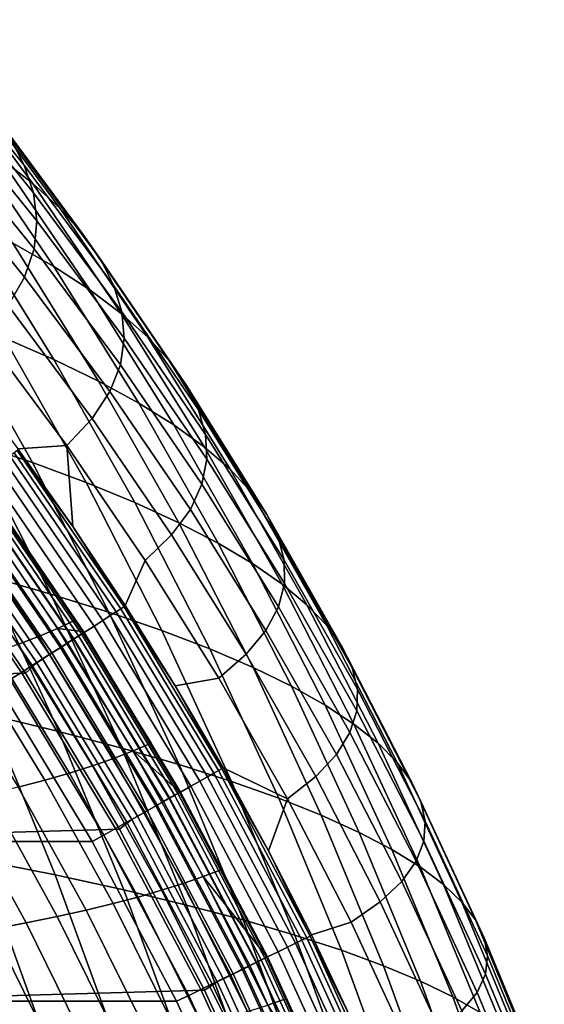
# Model space of a CAD drawing. Header units: metres. Extents: x -166 to 33, y -71 to 34.
# Tile 290 of 332: x 28.9 to 31.51, y 6.94 to 11.84. Entities that reach past the tile are written whole.
import ezdxf

# ---------------------------------------------------------------- set-up
doc = ezdxf.new("R2010")
doc.units = ezdxf.units.M
doc.layers.add('solid_12208131', color=7, linetype='CONTINUOUS')

msp = doc.modelspace()

# ---------------------------------------------------------------- linework, layer by layer
at = {"layer": 'solid_12208131'}
for points in [[(28.450449, 11.692784, 106.590553), (28.920843, 11.112047, 106.564041), (28.850164, 11.248417, 102.415314), (28.374163, 11.836281, 102.444908)], [(28.494932, 11.650667, 89.984505), (28.962009, 11.021931, 89.947868), (28.801041, 11.146811, 85.800926), (28.328878, 11.782671, 85.840538)], [(28.501163, 11.548055, 110.741882), (28.965893, 10.974505, 110.718597), (28.920843, 11.112047, 106.564041), (28.450449, 11.692784, 106.590553)], [(28.637236, 11.517667, 94.128448), (29.099171, 10.896108, 94.094734), (28.962009, 11.021931, 89.947868), (28.494932, 11.650667, 89.984505)], [(28.523827, 11.402136, 114.899086), (28.982832, 10.835834, 114.879189), (28.965893, 10.974505, 110.718597), (28.501163, 11.548055, 110.741882)], [(28.755613, 11.383605, 98.271263), (29.212343, 10.769281, 98.240372), (29.099171, 10.896108, 94.094734), (28.637236, 11.517667, 94.128448)], [(28.616421, 11.270809, 81.654984), (29.066917, 10.608725, 81.614769), (28.863342, 10.724668, 77.466202), (28.408146, 11.393988, 77.509285)], [(28.515949, 11.255069, 119.062347), (28.969166, 10.696072, 119.04599), (28.982832, 10.835834, 114.879189), (28.523827, 11.402136, 114.899086)], [(28.850164, 11.248417, 102.415314), (29.30163, 10.641388, 102.387253), (29.212343, 10.769281, 98.240372), (28.755613, 11.383605, 98.271263)], [(28.801041, 11.146811, 85.800926), (29.246786, 10.49201, 85.763542), (29.066917, 10.608725, 81.614769), (28.616421, 11.270809, 81.654984)], [(28.475044, 11.106896, 123.231842), (28.922405, 10.555258, 123.219208), (28.969166, 10.696072, 119.04599), (28.515949, 11.255069, 119.062347)], [(28.920843, 11.112047, 106.564041), (29.366989, 10.512377, 106.538895), (29.30163, 10.641388, 102.387253), (28.850164, 11.248417, 102.415314)], [(28.962009, 11.021931, 89.947868), (29.402956, 10.374466, 89.913284), (29.246786, 10.49201, 85.763542), (28.801041, 11.146811, 85.800926)], [(28.398623, 10.957661, 127.407753), (28.840061, 10.413434, 127.399017), (28.922405, 10.555258, 123.219208), (28.475044, 11.106896, 123.231842)], [(28.965893, 10.974505, 110.718597), (29.406668, 10.382258, 110.696518), (29.366989, 10.512377, 106.538895), (28.920843, 11.112047, 106.564041)], [(29.099171, 10.896108, 94.094734), (29.535261, 10.256035, 94.062904), (29.402956, 10.374466, 89.913284), (28.962009, 11.021931, 89.947868)], [(28.636024, 10.839897, 73.316734), (29.067837, 10.144991, 73.273499), (28.821054, 10.25222, 69.119171), (28.384926, 10.954472, 69.165283)], [(28.982832, 10.835834, 114.879189), (29.418177, 10.25107, 114.860306), (29.406668, 10.382258, 110.696518), (28.965893, 10.974505, 110.718597)], [(29.212343, 10.769281, 98.240372), (29.64352, 10.136658, 98.211212), (29.535261, 10.256035, 94.062904), (29.099171, 10.896108, 94.094734)], [(28.863342, 10.724668, 77.466202), (29.290791, 10.037148, 77.425735), (29.067837, 10.144991, 73.273499), (28.636024, 10.839897, 73.316734)], [(28.969166, 10.696072, 119.04599), (29.399021, 10.11885, 119.030479), (29.418177, 10.25107, 114.860306), (28.982832, 10.835834, 114.879189)], [(29.30163, 10.641388, 102.387253), (29.727837, 10.016277, 102.360756), (29.64352, 10.136658, 98.211212), (29.212343, 10.769281, 98.240372)], [(29.066917, 10.608725, 81.614769), (29.489952, 9.928638, 81.577003), (29.290791, 10.037148, 77.425735), (28.863342, 10.724668, 77.466202)], [(28.922405, 10.555258, 123.219208), (29.346708, 9.985635, 123.207222), (29.399021, 10.11885, 119.030479), (28.969166, 10.696072, 119.04599)], [(29.366989, 10.512377, 106.538895), (29.788174, 9.894845, 106.51516), (29.727837, 10.016277, 102.360756), (29.30163, 10.641388, 102.387253)], [(29.246786, 10.49201, 85.763542), (29.665361, 9.819406, 85.728432), (29.489952, 9.928638, 81.577003), (29.066917, 10.608725, 81.614769)], [(28.840061, 10.413434, 127.399017), (29.258745, 9.851464, 127.390732), (29.346708, 9.985635, 123.207222), (28.922405, 10.555258, 123.219208)], [(29.402956, 10.374466, 89.913284), (29.817022, 9.709396, 89.880806), (29.665361, 9.819406, 85.728432), (29.246786, 10.49201, 85.763542)], [(29.406668, 10.382258, 110.696518), (29.822781, 9.77237, 110.675667), (29.788174, 9.894845, 106.51516), (29.366989, 10.512377, 106.538895)], [(28.669121, 9.728274, 60.75164), (28.254255, 10.462928, 60.800426), (28.550035, 10.358865, 64.961739), (28.961044, 9.631722, 64.915901)], [(29.258745, 9.851464, 127.390732), (28.840061, 10.413434, 127.399017), (28.719643, 10.270639, 131.585617), (29.132639, 9.716376, 131.581207)], [(28.821054, 10.25222, 69.119171), (29.228085, 9.532563, 69.076141), (28.961044, 9.631722, 64.915901), (28.550035, 10.358865, 64.961739)], [(29.535261, 10.256035, 94.062904), (29.944769, 9.598557, 94.033012), (29.817022, 9.709396, 89.880806), (29.402956, 10.374466, 89.913284)], [(29.418177, 10.25107, 114.860306), (29.829163, 9.648888, 114.842491), (29.822781, 9.77237, 110.675667), (29.406668, 10.382258, 110.696518)], [(29.132639, 9.716376, 131.581207), (28.719643, 10.270639, 131.585617), (28.606499, 10.078314, 135.632965), (28.889282, 9.700565, 135.632919)], [(29.067837, 10.144991, 73.273499), (29.47084, 9.432861, 73.233154), (29.228085, 9.532563, 69.076141), (28.821054, 10.25222, 69.119171)], [(29.399021, 10.11885, 119.030479), (29.804825, 9.524434, 119.015831), (29.829163, 9.648888, 114.842491), (29.418177, 10.25107, 114.860306)], [(29.64352, 10.136658, 98.211212), (30.048414, 9.486833, 98.18383), (29.944769, 9.598557, 94.033012), (29.535261, 10.256035, 94.062904)], [(29.290791, 10.037148, 77.425735), (29.68972, 9.332589, 77.38797), (29.47084, 9.432861, 73.233154), (29.067837, 10.144991, 73.273499)], [(29.346708, 9.985635, 123.207222), (29.747271, 9.399045, 123.195908), (29.804825, 9.524434, 119.015831), (29.399021, 10.11885, 119.030479)], [(29.727837, 10.016277, 102.360756), (30.128063, 9.37417, 102.335876), (30.048414, 9.486833, 98.18383), (29.64352, 10.136658, 98.211212)], [(29.489952, 9.928638, 81.577003), (29.884764, 9.231695, 81.541756), (29.68972, 9.332589, 77.38797), (29.290791, 10.037148, 77.425735)], [(29.788174, 9.894845, 106.51516), (30.183685, 9.260522, 106.492867), (30.128063, 9.37417, 102.335876), (29.727837, 10.016277, 102.360756)], [(29.258745, 9.851464, 127.390732), (29.654005, 9.272757, 127.382912), (29.747271, 9.399045, 123.195908), (29.346708, 9.985635, 123.207222)], [(29.665361, 9.819406, 85.728432), (30.056009, 9.130131, 85.695663), (29.884764, 9.231695, 81.541756), (29.489952, 9.928638, 81.577003)], [(29.654005, 9.272757, 127.382912), (29.258745, 9.851464, 127.390732), (29.132639, 9.716376, 131.581207), (29.52253, 9.145603, 131.577057)], [(29.822781, 9.77237, 110.675667), (30.21353, 9.145898, 110.65609), (30.183685, 9.260522, 106.492867), (29.788174, 9.894845, 106.51516)], [(29.053518, 8.977066, 60.706436), (28.73575, 9.068291, 56.534988), (28.347754, 9.827009, 56.583096), (28.669121, 9.728274, 60.75164)], [(29.817022, 9.709396, 89.880806), (30.203463, 9.027843, 89.850494), (30.056009, 9.130131, 85.695663), (29.665361, 9.819406, 85.728432)], [(29.829163, 9.648888, 114.842491), (30.215097, 9.030332, 114.825752), (30.21353, 9.145898, 110.65609), (29.822781, 9.77237, 110.675667)], [(29.053518, 8.977066, 60.706436), (28.669121, 9.728274, 60.75164), (28.961044, 9.631722, 64.915901), (29.341877, 8.888192, 64.873428)], [(29.132639, 9.716376, 131.581207), (28.889282, 9.700565, 135.632919), (29.161425, 9.314616, 135.632874)], [(29.132639, 9.716376, 131.581207), (29.161425, 9.314616, 135.632874), (29.422417, 8.92119, 135.632843), (29.52253, 9.145603, 131.577057)], [(29.944769, 9.598557, 94.033012), (30.326954, 8.924785, 94.005112), (30.203463, 9.027843, 89.850494), (29.817022, 9.709396, 89.880806)], [(29.378599, 8.889953, 135.85144), (28.848402, 9.665007, 135.85144), (28.819206, 9.643811, 135.918167), (29.348244, 8.870451, 135.918167)], [(29.401628, 8.904748, 135.780701), (28.870552, 9.681087, 135.780701), (28.848402, 9.665007, 135.85144), (29.378599, 8.889953, 135.85144)], [(29.416965, 8.9146, 135.707077), (28.885303, 9.691795, 135.707077), (28.870552, 9.681087, 135.780701), (29.401628, 8.904748, 135.780701)], [(28.885303, 9.691795, 135.707077), (29.161425, 9.314616, 135.632874), (28.889282, 9.700565, 135.632919)], [(29.416965, 8.9146, 135.707077), (29.161425, 9.314616, 135.632874), (28.885303, 9.691795, 135.707077)], [(29.311049, 8.846554, 135.979797), (28.783432, 9.61784, 135.979797), (28.74165, 9.587506, 136.03537), (29.267607, 8.818645, 136.03537)], [(29.348244, 8.870451, 135.918167), (28.819206, 9.643811, 135.918167), (28.783432, 9.61784, 135.979797), (29.311049, 8.846554, 135.979797)], [(29.228085, 9.532563, 69.076141), (29.60523, 8.796688, 69.03627), (29.341877, 8.888192, 64.873428), (28.961044, 9.631722, 64.915901)], [(29.804825, 9.524434, 119.015831), (30.185894, 8.913857, 119.002083), (30.215097, 9.030332, 114.825752), (29.829163, 9.648888, 114.842491)], [(29.267607, 8.818645, 136.03537), (28.74165, 9.587506, 136.03537), (28.694527, 9.553296, 136.083984), (29.218613, 8.787168, 136.083984)], [(30.048414, 9.486833, 98.18383), (30.426294, 8.820903, 98.158279), (30.326954, 8.924785, 94.005112), (29.944769, 9.598557, 94.033012)], [(29.16485, 8.752627, 136.124847), (28.642818, 9.515757, 136.124847), (28.587349, 9.475487, 136.157349), (29.107178, 8.715575, 136.157349)], [(29.136484, 8.735623, 136.659241), (28.615656, 9.497334, 136.659241), (28.644514, 9.518275, 136.717056), (29.166491, 8.754888, 136.717056)], [(29.218613, 8.787168, 136.083984), (28.694527, 9.553296, 136.083984), (28.642818, 9.515757, 136.124847), (29.16485, 8.752627, 136.124847)], [(29.166491, 8.754888, 136.717056), (28.644514, 9.518275, 136.717056), (28.666765, 9.534421, 136.779175), (29.189627, 8.76974, 136.779175)], [(29.189627, 8.76974, 136.779175), (28.666765, 9.534421, 136.779175), (28.681993, 9.545473, 136.844452), (29.205462, 8.779906, 136.844452)], [(29.205462, 8.779906, 136.844452), (28.681993, 9.545473, 136.844452), (28.689924, 9.551228, 136.911667), (29.213707, 8.785199, 136.911667)], [(28.689924, 9.551228, 136.911667), (28.768457, 9.44317, 136.976288), (29.17347, 8.8482, 136.976501)], [(28.689924, 9.551228, 136.911667), (29.17347, 8.8482, 136.976501), (29.20981, 8.791956, 136.976532)], [(29.213707, 8.785199, 136.911667), (28.689924, 9.551228, 136.911667), (29.20981, 8.791956, 136.976532)], [(29.47084, 9.432861, 73.233154), (29.844255, 8.704682, 73.19577), (29.60523, 8.796688, 69.03627), (29.228085, 9.532563, 69.076141)], [(29.747271, 9.399045, 123.195908), (30.123417, 8.796506, 123.18528), (30.185894, 8.913857, 119.002083), (29.804825, 9.524434, 119.015831)], [(29.107178, 8.715575, 136.157349), (28.587349, 9.475487, 136.157349), (28.529007, 9.43313, 136.180923), (29.046518, 8.676603, 136.180923)], [(29.058187, 8.685358, 136.560669), (28.540354, 9.442689, 136.560669), (28.580721, 9.471982, 136.606796), (29.100159, 8.712303, 136.606796)], [(29.100159, 8.712303, 136.606796), (28.580721, 9.471982, 136.606796), (28.615656, 9.497334, 136.659241), (29.136484, 8.735623, 136.659241)], [(30.128063, 9.37417, 102.335876), (30.501587, 8.716148, 102.312653), (30.426294, 8.820903, 98.158279), (30.048414, 9.486833, 98.18383)], [(28.960487, 8.622636, 136.490723), (28.446392, 9.374504, 136.490723), (28.4953, 9.409995, 136.521744), (29.011341, 8.655284, 136.521744)], [(29.046518, 8.676603, 136.180923), (28.529007, 9.43313, 136.180923), (28.468723, 9.389365, 136.195221), (28.983841, 8.636335, 136.195221)], [(29.011341, 8.655284, 136.521744), (28.4953, 9.409995, 136.521744), (28.540354, 9.442689, 136.560669), (29.058187, 8.685358, 136.560669)], [(29.086407, 8.807116, 138.716461), (29.17347, 8.8482, 136.976501), (28.768457, 9.44317, 136.976288), (28.683872, 9.399344, 138.713486)], [(29.68972, 9.332589, 77.38797), (30.059361, 8.61215, 77.352982), (29.844255, 8.704682, 73.19577), (29.47084, 9.432861, 73.233154)], [(28.906563, 8.588018, 136.46817), (28.394531, 9.33687, 136.46817), (28.446392, 9.374504, 136.490723), (28.960487, 8.622636, 136.490723)], [(28.468723, 9.389365, 136.195221), (28.414944, 9.334736, 136.199997), (28.926979, 8.584945, 136.199997), (28.983841, 8.636335, 136.195221)], [(28.991478, 8.76678, 140.457764), (29.086407, 8.807116, 138.716461), (28.683872, 9.399344, 138.713486), (28.591448, 9.356321, 140.451996)], [(29.654005, 9.272757, 127.382912), (30.025169, 8.678312, 127.375565), (30.123417, 8.796506, 123.18528), (29.747271, 9.399045, 123.195908)], [(30.183685, 9.260522, 106.492867), (30.552809, 8.610478, 106.472061), (30.501587, 8.716148, 102.312653), (30.128063, 9.37417, 102.335876)], [(28.414944, 9.334736, 136.199997), (2.167292, 8.586879, 136.199997), (1.699158, 7.810046, 136.199997), (28.926979, 8.584945, 136.199997)], [(28.850565, 8.552068, 136.454514), (28.340675, 9.297789, 136.454514), (28.394531, 9.33687, 136.46817), (28.906563, 8.588018, 136.46817)], [(28.888325, 8.727184, 142.2005), (28.991478, 8.76678, 140.457764), (28.591448, 9.356321, 140.451996), (28.490824, 9.314086, 142.191895)], [(29.416965, 8.9146, 135.707077), (29.422417, 8.92119, 135.632843), (29.161425, 9.314616, 135.632874)], [(29.884764, 9.231695, 81.541756), (30.250587, 8.519046, 81.509102), (30.059361, 8.61215, 77.352982), (29.68972, 9.332589, 77.38797)], [(30.025169, 8.678312, 127.375565), (29.654005, 9.272757, 127.382912), (29.52253, 9.145603, 131.577057), (29.888653, 8.559311, 131.573151)], [(30.056009, 9.130131, 85.695663), (30.417976, 8.425322, 85.665298), (30.250587, 8.519046, 81.509102), (29.884764, 9.231695, 81.541756)], [(30.21353, 9.145898, 110.65609), (30.578207, 8.503901, 110.637817), (30.552809, 8.610478, 106.472061), (30.183685, 9.260522, 106.492867)], [(29.09219, 8.294072, 56.490795), (28.748079, 8.376255, 52.311253), (28.388418, 9.158094, 52.35828), (28.73575, 9.068291, 56.534988)], [(29.888653, 8.559311, 131.573151), (29.52253, 9.145603, 131.577057), (29.422417, 8.92119, 135.632843), (29.671965, 8.520754, 135.632812)], [(30.203463, 9.027843, 89.850494), (30.561531, 8.330931, 89.822411), (30.417976, 8.425322, 85.665298), (30.056009, 9.130131, 85.695663)], [(30.215097, 9.030332, 114.825752), (30.575285, 8.396446, 114.810135), (30.578207, 8.503901, 110.637817), (30.21353, 9.145898, 110.65609)], [(29.406645, 8.210514, 60.664909), (29.09219, 8.294072, 56.490795), (28.73575, 9.068291, 56.534988), (29.053518, 8.977066, 60.706436)], [(30.185894, 8.913857, 119.002083), (30.541538, 8.288147, 118.989243), (30.575285, 8.396446, 114.810135), (30.215097, 9.030332, 114.825752)], [(30.326954, 8.924785, 94.005112), (30.68108, 8.235827, 93.979263), (30.561531, 8.330931, 89.822411), (30.203463, 9.027843, 89.850494)], [(29.406645, 8.210514, 60.664909), (29.053518, 8.977066, 60.706436), (29.341877, 8.888192, 64.873428), (29.691738, 8.129471, 64.834412)], [(29.416965, 8.9146, 135.707077), (29.671965, 8.520754, 135.632812), (29.422417, 8.92119, 135.632843)], [(30.426294, 8.820903, 98.158279), (30.776428, 8.139965, 98.134605), (30.68108, 8.235827, 93.979263), (30.326954, 8.924785, 94.005112)], [(29.832275, 8.068233, 135.918167), (29.348244, 8.870451, 135.918167), (29.311049, 8.846554, 135.979797), (29.793783, 8.046488, 135.979797)], [(29.60523, 8.796688, 69.03627), (29.951706, 8.045778, 68.999641), (29.691738, 8.129471, 64.834412), (29.341877, 8.888192, 64.873428)], [(29.863689, 8.085979, 135.85144), (29.378599, 8.889953, 135.85144), (29.348244, 8.870451, 135.918167), (29.832275, 8.068233, 135.918167)], [(29.887522, 8.099442, 135.780701), (29.401628, 8.904748, 135.780701), (29.378599, 8.889953, 135.85144), (29.863689, 8.085979, 135.85144)], [(29.903393, 8.108408, 135.707077), (29.416965, 8.9146, 135.707077), (29.401628, 8.904748, 135.780701), (29.887522, 8.099442, 135.780701)], [(29.903393, 8.108408, 135.707077), (29.671965, 8.520754, 135.632812), (29.416965, 8.9146, 135.707077)], [(30.123417, 8.796506, 123.18528), (30.474466, 8.179033, 123.175362), (30.541538, 8.288147, 118.989243), (30.185894, 8.913857, 119.002083)], [(29.20981, 8.791956, 136.976532), (29.17347, 8.8482, 136.976501), (29.086407, 8.807116, 138.716461)], [(29.793783, 8.046488, 135.979797), (29.311049, 8.846554, 135.979797), (29.267607, 8.818645, 136.03537), (29.748827, 8.021091, 136.03537)], [(30.501587, 8.716148, 102.312653), (30.847685, 8.043298, 102.291138), (30.776428, 8.139965, 98.134605), (30.426294, 8.820903, 98.158279)], [(29.365267, 8.160163, 140.463165), (29.462536, 8.197726, 138.719254), (29.086407, 8.807116, 138.716461), (28.991478, 8.76678, 140.457764)], [(29.462536, 8.197726, 138.719254), (29.552002, 8.235844, 136.97673), (29.20981, 8.791956, 136.976532), (29.086407, 8.807116, 138.716461)], [(29.698126, 7.992447, 136.083984), (29.218613, 8.787168, 136.083984), (29.16485, 8.752627, 136.124847), (29.642488, 7.961016, 136.124847)], [(29.668036, 7.976547, 136.779175), (29.189627, 8.76974, 136.779175), (29.205462, 8.779906, 136.844452), (29.684425, 7.985796, 136.844452)], [(29.684425, 7.985796, 136.844452), (29.205462, 8.779906, 136.844452), (29.213707, 8.785199, 136.911667), (29.692957, 7.990612, 136.911667)], [(29.213707, 8.785199, 136.911667), (29.20981, 8.791956, 136.976532), (29.552002, 8.235844, 136.97673)], [(29.213707, 8.785199, 136.911667), (29.552002, 8.235844, 136.97673), (29.690308, 7.996051, 136.976807)], [(29.692957, 7.990612, 136.911667), (29.213707, 8.785199, 136.911667), (29.690308, 7.996051, 136.976807)], [(29.748827, 8.021091, 136.03537), (29.267607, 8.818645, 136.03537), (29.218613, 8.787168, 136.083984), (29.698126, 7.992447, 136.083984)], [(29.844255, 8.704682, 73.19577), (30.187304, 7.961627, 73.161423), (29.951706, 8.045778, 68.999641), (29.60523, 8.796688, 69.03627)], [(30.025169, 8.678312, 127.375565), (30.371571, 8.069138, 127.368706), (30.474466, 8.179033, 123.175362), (30.123417, 8.796506, 123.18528)], [(29.145634, 8.08707, 143.955429), (29.259748, 8.123287, 142.208542), (28.888325, 8.727184, 142.2005), (28.776602, 8.688294, 143.944687)], [(29.259748, 8.123287, 142.208542), (29.365267, 8.160163, 140.463165), (28.991478, 8.76678, 140.457764), (28.888325, 8.727184, 142.2005)], [(29.575447, 7.924293, 136.606796), (29.100159, 8.712303, 136.606796), (29.136484, 8.735623, 136.659241), (29.613039, 7.945509, 136.659241)], [(29.642488, 7.961016, 136.124847), (29.16485, 8.752627, 136.124847), (29.107178, 8.715575, 136.157349), (29.582806, 7.927299, 136.157349)], [(29.613039, 7.945509, 136.659241), (29.136484, 8.735623, 136.659241), (29.166491, 8.754888, 136.717056), (29.644094, 7.963035, 136.717056)], [(29.644094, 7.963035, 136.717056), (29.166491, 8.754888, 136.717056), (29.189627, 8.76974, 136.779175), (29.668036, 7.976547, 136.779175)], [(29.022575, 8.051483, 145.703873), (29.145634, 8.08707, 143.955429), (28.776602, 8.688294, 143.944687), (28.655958, 8.650081, 145.690399)], [(29.520031, 7.891836, 136.180923), (29.046518, 8.676603, 136.180923), (28.983841, 8.636335, 136.195221), (29.455168, 7.855192, 136.195221)], [(29.483528, 7.872418, 136.521744), (29.011341, 8.655284, 136.521744), (29.058187, 8.685358, 136.560669), (29.532009, 7.899778, 136.560669)], [(29.582806, 7.927299, 136.157349), (29.107178, 8.715575, 136.157349), (29.046518, 8.676603, 136.180923), (29.520031, 7.891836, 136.180923)], [(29.532009, 7.899778, 136.560669), (29.058187, 8.685358, 136.560669), (29.100159, 8.712303, 136.606796), (29.575447, 7.924293, 136.606796)], [(30.059361, 8.61215, 77.352982), (30.398941, 7.876994, 77.320839), (30.187304, 7.961627, 73.161423), (29.844255, 8.704682, 73.19577)], [(30.371571, 8.069138, 127.368706), (30.025169, 8.678312, 127.375565), (29.888653, 8.559311, 131.573151), (30.230349, 7.958489, 131.569504)], [(30.552809, 8.610478, 106.472061), (30.894831, 7.945785, 106.452789), (30.847685, 8.043298, 102.291138), (30.501587, 8.716148, 102.312653)], [(28.890223, 8.016494, 147.453934), (29.022575, 8.051483, 145.703873), (28.655958, 8.650081, 145.690399), (28.526049, 8.612509, 147.437668)], [(28.983841, 8.636335, 136.195221), (28.926979, 8.584945, 136.199997), (29.394899, 7.80814, 136.199997), (29.455168, 7.855192, 136.195221)], [(29.430899, 7.842716, 136.490723), (28.960487, 8.622636, 136.490723), (29.011341, 8.655284, 136.521744), (29.483528, 7.872418, 136.521744)], [(28.926979, 8.584945, 136.199997), (1.699158, 7.810046, 136.199997), (1.276332, 7.008284, 136.199997), (29.394899, 7.80814, 136.199997)], [(29.317139, 7.778514, 136.454514), (28.850565, 8.552068, 136.454514), (28.906563, 8.588018, 136.46817), (29.375092, 7.811221, 136.46817)], [(29.375092, 7.811221, 136.46817), (28.906563, 8.588018, 136.46817), (28.960487, 8.622636, 136.490723), (29.430899, 7.842716, 136.490723)], [(30.250587, 8.519046, 81.509102), (30.586662, 7.791837, 81.479095), (30.398941, 7.876994, 77.320839), (30.059361, 8.61215, 77.352982)], [(30.578207, 8.503901, 110.637817), (30.916111, 7.847434, 110.620888), (30.894831, 7.945785, 106.452789), (30.552809, 8.610478, 106.472061)], [(28.850565, 8.552068, 136.454514), (29.317139, 7.778514, 136.454514), (29.258768, 7.745565, 136.449997), (28.794214, 8.515773, 136.449997)], [(30.230349, 7.958489, 131.569504), (29.888653, 8.559311, 131.573151), (29.671965, 8.520754, 135.632812), (29.909779, 8.113818, 135.632797)], [(2.302648, 8.516043, 136.449997), (28.794214, 8.515773, 136.449997), (29.258768, 7.745565, 136.449997), (1.838218, 7.746027, 136.449997)], [(29.903393, 8.108408, 135.707077), (29.909779, 8.113818, 135.632797), (29.671965, 8.520754, 135.632812)], [(30.417976, 8.425322, 85.665298), (30.750505, 7.706113, 85.637405), (30.586662, 7.791837, 81.479095), (30.250587, 8.519046, 81.509102)], [(30.575285, 8.396446, 114.810135), (30.909025, 7.748275, 114.79567), (30.916111, 7.847434, 110.620888), (30.578207, 8.503901, 110.637817)], [(29.075094, 7.580003, 52.268497), (28.702032, 7.653435, 48.08017), (28.372164, 8.457379, 48.125671), (28.748079, 8.376255, 52.311253)], [(30.561531, 8.330931, 89.822411), (30.89048, 7.619781, 89.796608), (30.750505, 7.706113, 85.637405), (30.417976, 8.425322, 85.665298)], [(30.541538, 8.288147, 118.989243), (30.871071, 7.648336, 118.977356), (30.909025, 7.748275, 114.79567), (30.575285, 8.396446, 114.810135)], [(29.416271, 7.505582, 56.450615), (29.075094, 7.580003, 52.268497), (28.748079, 8.376255, 52.311253), (29.09219, 8.294072, 56.490795)], [(30.68108, 8.235827, 93.979263), (31.006407, 7.532795, 93.955521), (30.89048, 7.619781, 89.796608), (30.561531, 8.330931, 89.822411)], [(29.727711, 7.429833, 60.627155), (29.416271, 7.505582, 56.450615), (29.09219, 8.294072, 56.490795), (29.406645, 8.210514, 60.664909)], [(30.474466, 8.179033, 123.175362), (30.799744, 7.547647, 123.166176), (30.871071, 7.648336, 118.977356), (30.541538, 8.288147, 118.989243)], [(29.690308, 7.996051, 136.976807), (29.552002, 8.235844, 136.97673), (29.462536, 8.197726, 138.719254)], [(30.776428, 8.139965, 98.134605), (31.098089, 7.445117, 98.112846), (31.006407, 7.532795, 93.955521), (30.68108, 8.235827, 93.979263)], [(29.712034, 7.53764, 140.46817), (29.811478, 7.572355, 138.721848), (29.462536, 8.197726, 138.719254), (29.365267, 8.160163, 140.463165)], [(29.727711, 7.429833, 60.627155), (29.406645, 8.210514, 60.664909), (29.691738, 8.129471, 64.834412), (30.009846, 7.356762, 64.798935)], [(29.811478, 7.572355, 138.721848), (29.903095, 7.607556, 136.976944), (29.690308, 7.996051, 136.976807), (29.462536, 8.197726, 138.719254)], [(29.604321, 7.503562, 142.215988), (29.712034, 7.53764, 140.46817), (29.365267, 8.160163, 140.463165), (29.259748, 8.123287, 142.208542)], [(30.371571, 8.069138, 127.368706), (30.692539, 7.446233, 127.362358), (30.799744, 7.547647, 123.166176), (30.474466, 8.179033, 123.175362)], [(30.847685, 8.043298, 102.291138), (31.165638, 7.356701, 102.271378), (31.098089, 7.445117, 98.112846), (30.776428, 8.139965, 98.134605)], [(29.362686, 7.437205, 145.716354), (29.487988, 7.470093, 143.965363), (29.145634, 8.08707, 143.955429), (29.022575, 8.051483, 145.703873)], [(29.487988, 7.470093, 143.965363), (29.604321, 7.503562, 142.215988), (29.259748, 8.123287, 142.208542), (29.145634, 8.08707, 143.955429)], [(29.951706, 8.045778, 68.999641), (30.266735, 7.281024, 68.966339), (30.009846, 7.356762, 64.798935), (29.691738, 8.129471, 64.834412)], [(30.302021, 7.255658, 135.85144), (29.863689, 8.085979, 135.85144), (29.832275, 8.068233, 135.918167), (30.269651, 7.239727, 135.918167)], [(30.32658, 7.267744, 135.780701), (29.887522, 8.099442, 135.780701), (29.863689, 8.085979, 135.85144), (30.302021, 7.255658, 135.85144)], [(30.342934, 7.275792, 135.707077), (29.903393, 8.108408, 135.707077), (29.887522, 8.099442, 135.780701), (30.32658, 7.267744, 135.780701)], [(29.903393, 8.108408, 135.707077), (30.135717, 7.700651, 135.632767), (29.909779, 8.113818, 135.632797)], [(30.342934, 7.275792, 135.707077), (30.135717, 7.700651, 135.632767), (29.903393, 8.108408, 135.707077)], [(30.230349, 7.958489, 131.569504), (29.909779, 8.113818, 135.632797), (30.135717, 7.700651, 135.632767)], [(29.228065, 7.40487, 147.468979), (29.362686, 7.437205, 145.716354), (29.022575, 8.051483, 145.703873), (28.890223, 8.016494, 147.453934)], [(30.229986, 7.220206, 135.979797), (29.793783, 8.046488, 135.979797), (29.748827, 8.021091, 136.03537), (30.183662, 7.197408, 136.03537)], [(30.269651, 7.239727, 135.918167), (29.832275, 8.068233, 135.918167), (29.793783, 8.046488, 135.979797), (30.229986, 7.220206, 135.979797)], [(30.187304, 7.961627, 73.161423), (30.499214, 7.204872, 73.130196), (30.266735, 7.281024, 68.966339), (29.951706, 8.045778, 68.999641)], [(30.692539, 7.446233, 127.362358), (30.371571, 8.069138, 127.368706), (30.230349, 7.958489, 131.569504), (30.546959, 7.344127, 131.566132)], [(30.894831, 7.945785, 106.452789), (31.209038, 7.267512, 106.435081), (31.165638, 7.356701, 102.271378), (30.847685, 8.043298, 102.291138)], [(29.083775, 7.373061, 149.223206), (29.228065, 7.40487, 147.468979), (28.890223, 8.016494, 147.453934), (28.748226, 7.982073, 149.205536)], [(30.131416, 7.171696, 136.083984), (29.698126, 7.992447, 136.083984), (29.642488, 7.961016, 136.124847), (30.074087, 7.14348, 136.124847)], [(30.117264, 7.16573, 136.844452), (29.684425, 7.985796, 136.844452), (29.692957, 7.990612, 136.911667), (30.126055, 7.170053, 136.911667)], [(29.692957, 7.990612, 136.911667), (29.690308, 7.996051, 136.976807), (29.903095, 7.607556, 136.976944)], [(29.692957, 7.990612, 136.911667), (29.903095, 7.607556, 136.976944), (30.123882, 7.175666, 136.977081)], [(30.126055, 7.170053, 136.911667), (29.692957, 7.990612, 136.911667), (30.123882, 7.175666, 136.977081)], [(30.183662, 7.197408, 136.03537), (29.748827, 8.021091, 136.03537), (29.698126, 7.992447, 136.083984), (30.131416, 7.171696, 136.083984)], [(28.76475, 7.310909, 152.73584), (28.929455, 7.34175, 150.978882), (28.59623, 7.948191, 150.958527), (28.433878, 7.914817, 152.712769)], [(28.929455, 7.34175, 150.978882), (29.083775, 7.373061, 149.223206), (28.748226, 7.982073, 149.205536), (28.59623, 7.948191, 150.958527)], [(30.004967, 7.110526, 136.606796), (29.575447, 7.924293, 136.606796), (29.613039, 7.945509, 136.659241), (30.043705, 7.129569, 136.659241)], [(30.074087, 7.14348, 136.124847), (29.642488, 7.961016, 136.124847), (29.582806, 7.927299, 136.157349), (30.012587, 7.113214, 136.157349)], [(30.043705, 7.129569, 136.659241), (29.613039, 7.945509, 136.659241), (29.644094, 7.963035, 136.717056), (30.075705, 7.1453, 136.717056)], [(30.075705, 7.1453, 136.717056), (29.644094, 7.963035, 136.717056), (29.668036, 7.976547, 136.779175), (30.100376, 7.157428, 136.779175)], [(30.100376, 7.157428, 136.779175), (29.668036, 7.976547, 136.779175), (29.684425, 7.985796, 136.844452), (30.117264, 7.16573, 136.844452)], [(30.546959, 7.344127, 131.566132), (30.230349, 7.958489, 131.569504), (30.135717, 7.700651, 135.632767), (30.349604, 7.281579, 135.632767)], [(30.398941, 7.876994, 77.320839), (30.707699, 7.128284, 77.291611), (30.499214, 7.204872, 73.130196), (30.187304, 7.961627, 73.161423)], [(30.916111, 7.847434, 110.620888), (31.226534, 7.177557, 110.605331), (31.209038, 7.267512, 106.435081), (30.894831, 7.945785, 106.452789)], [(29.947901, 7.081378, 136.180923), (29.520031, 7.891836, 136.180923), (29.455168, 7.855192, 136.195221), (29.881063, 7.048484, 136.195221)], [(29.91025, 7.063963, 136.521744), (29.483528, 7.872418, 136.521744), (29.532009, 7.899778, 136.560669), (29.960207, 7.088522, 136.560669)], [(30.012587, 7.113214, 136.157349), (29.582806, 7.927299, 136.157349), (29.520031, 7.891836, 136.180923), (29.947901, 7.081378, 136.180923)], [(29.960207, 7.088522, 136.560669), (29.532009, 7.899778, 136.560669), (29.575447, 7.924293, 136.606796), (30.004967, 7.110526, 136.606796)], [(29.798512, 7.009034, 136.46817), (29.375092, 7.811221, 136.46817), (29.430899, 7.842716, 136.490723), (29.856018, 7.037303, 136.490723)], [(29.455168, 7.855192, 136.195221), (29.394899, 7.80814, 136.199997), (29.817556, 7.006279, 136.199997), (29.881063, 7.048484, 136.195221)], [(29.856018, 7.037303, 136.490723), (29.430899, 7.842716, 136.490723), (29.483528, 7.872418, 136.521744), (29.91025, 7.063963, 136.521744)], [(30.586662, 7.791837, 81.479095), (30.892233, 7.051221, 81.45182), (30.707699, 7.128284, 77.291611), (30.398941, 7.876994, 77.320839)], [(30.909025, 7.748275, 114.79567), (31.215624, 7.086863, 114.782372), (31.226534, 7.177557, 110.605331), (30.916111, 7.847434, 110.620888)], [(29.394899, 7.80814, 136.199997), (1.276332, 7.008284, 136.199997), (0.900032, 6.183377, 136.199997), (29.817556, 7.006279, 136.199997)], [(29.738794, 6.979677, 136.454514), (29.317139, 7.778514, 136.454514), (29.375092, 7.811221, 136.46817), (29.798512, 7.009034, 136.46817)], [(30.750505, 7.706113, 85.637405), (31.052855, 6.973646, 85.612045), (30.892233, 7.051221, 81.45182), (30.586662, 7.791837, 81.479095)], [(1.838218, 7.746027, 136.449997), (29.258768, 7.745565, 136.449997), (29.677954, 6.951514, 136.449997), (1.419089, 6.952049, 136.449997)], [(29.317139, 7.778514, 136.454514), (29.738794, 6.979677, 136.454514), (29.677954, 6.951514, 136.449997), (29.258768, 7.745565, 136.449997)], [(30.871071, 7.648336, 118.977356), (31.173803, 6.995455, 118.966431), (31.215624, 7.086863, 114.782372), (30.909025, 7.748275, 114.79567)], [(28.998413, 6.83629, 48.039284), (28.593748, 6.901202, 43.841393), (28.294874, 7.726077, 43.884914), (28.702032, 7.653435, 48.08017)], [(30.342934, 7.275792, 135.707077), (30.349604, 7.281579, 135.632767), (30.135717, 7.700651, 135.632767)], [(30.89048, 7.619781, 89.796608), (31.189573, 6.895519, 89.773155), (31.052855, 6.973646, 85.612045), (30.750505, 7.706113, 85.637405)], [(29.36891, 6.770678, 52.230083), (28.998413, 6.83629, 48.039284), (28.702032, 7.653435, 48.08017), (29.075094, 7.580003, 52.268497)], [(30.799744, 7.547647, 123.166176), (31.098566, 6.903361, 123.15773), (31.173803, 6.995455, 118.966431), (30.871071, 7.648336, 118.977356)], [(30.123882, 7.175666, 136.977081), (29.903095, 7.607556, 136.976944), (29.811478, 7.572355, 138.721848)], [(31.006407, 7.532795, 93.955521), (31.302206, 6.816803, 93.933929), (31.189573, 6.895519, 89.773155), (30.89048, 7.619781, 89.796608)], [(29.707451, 6.704147, 56.414513), (29.36891, 6.770678, 52.230083), (29.075094, 7.580003, 52.268497), (29.416271, 7.505582, 56.450615)], [(30.031002, 6.900383, 140.472778), (30.132448, 6.932177, 138.724228), (29.811478, 7.572355, 138.721848), (29.712034, 7.53764, 140.46817)], [(30.132448, 6.932177, 138.724228), (30.225981, 6.964522, 136.977158), (30.123882, 7.175666, 136.977081), (29.811478, 7.572355, 138.721848)], [(30.692539, 7.446233, 127.362358), (30.987406, 6.810605, 127.356522), (31.098566, 6.903361, 123.15773), (30.799744, 7.547647, 123.166176)], [(30.016172, 6.636338, 60.593235), (29.707451, 6.704147, 56.414513), (29.416271, 7.505582, 56.450615), (29.727711, 7.429833, 60.627155)], [(29.802893, 6.838519, 143.974533), (29.921268, 6.869172, 142.222855), (29.604321, 7.503562, 142.215988), (29.487988, 7.470093, 143.965363)], [(29.921268, 6.869172, 142.222855), (30.031002, 6.900383, 140.472778), (29.712034, 7.53764, 140.46817), (29.604321, 7.503562, 142.215988)], [(31.098089, 7.445117, 98.112846), (31.390556, 6.737458, 98.093071), (31.302206, 6.816803, 93.933929), (31.006407, 7.532795, 93.955521)], [(29.675526, 6.808399, 145.727844), (29.802893, 6.838519, 143.974533), (29.487988, 7.470093, 143.965363), (29.362686, 7.437205, 145.716354)], [(29.392412, 6.749654, 149.239502), (29.538816, 6.778786, 147.482849), (29.228065, 7.40487, 147.468979), (29.083775, 7.373061, 149.223206)], [(29.538816, 6.778786, 147.482849), (29.675526, 6.808399, 145.727844), (29.362686, 7.437205, 145.716354), (29.228065, 7.40487, 147.468979)], [(30.016172, 6.636338, 60.593235), (29.727711, 7.429833, 60.627155), (30.009846, 7.356762, 64.798935), (30.295662, 6.571366, 64.767059)], [(30.987406, 6.810605, 127.356522), (30.692539, 7.446233, 127.362358), (30.546959, 7.344127, 131.566132), (30.83782, 6.717215, 131.563019)], [(31.165638, 7.356701, 102.271378), (31.454733, 6.657446, 102.253403), (31.390556, 6.737458, 98.093071), (31.098089, 7.445117, 98.112846)], [(29.235952, 6.720979, 150.99762), (29.392412, 6.749654, 149.239502), (29.083775, 7.373061, 149.223206), (28.929455, 7.34175, 150.978882)], [(30.266735, 7.281024, 68.966339), (30.549784, 6.503714, 68.936417), (30.295662, 6.571366, 64.767059), (30.009846, 7.356762, 64.798935)], [(31.209038, 7.267512, 106.435081), (31.494728, 6.576735, 106.418976), (31.454733, 6.657446, 102.253403), (31.165638, 7.356701, 102.271378)], [(28.891443, 6.664893, 154.517715), (29.069082, 6.692733, 152.75708), (28.76475, 7.310909, 152.73584), (28.589306, 7.280509, 154.493927)], [(29.069082, 6.692733, 152.75708), (29.235952, 6.720979, 150.99762), (28.929455, 7.34175, 150.978882), (28.76475, 7.310909, 152.73584)], [(30.83782, 6.717215, 131.563019), (30.546959, 7.344127, 131.566132), (30.349604, 7.281579, 135.632767), (30.551291, 6.85685, 135.632751)], [(30.499214, 7.204872, 73.130196), (30.779463, 6.435692, 73.102135), (30.549784, 6.503714, 68.936417), (30.266735, 7.281024, 68.966339)], [(30.691969, 6.401569, 135.85144), (30.302021, 7.255658, 135.85144), (30.269651, 7.239727, 135.918167), (30.658745, 6.387512, 135.918167)], [(30.717175, 6.412233, 135.780701), (30.32658, 7.267744, 135.780701), (30.302021, 7.255658, 135.85144), (30.691969, 6.401569, 135.85144)], [(30.733959, 6.419334, 135.707077), (30.342934, 7.275792, 135.707077), (30.32658, 7.267744, 135.780701), (30.717175, 6.412233, 135.780701)], [(30.342934, 7.275792, 135.707077), (30.551291, 6.85685, 135.632751), (30.349604, 7.281579, 135.632767)], [(30.733959, 6.419334, 135.707077), (30.551291, 6.85685, 135.632751), (30.342934, 7.275792, 135.707077)], [(31.226534, 7.177557, 110.605331), (31.508783, 6.495331, 110.591194), (31.494728, 6.576735, 106.418976), (31.209038, 7.267512, 106.435081)], [(30.618034, 6.370288, 135.979797), (30.229986, 7.220206, 135.979797), (30.183662, 7.197408, 136.03537), (30.570488, 6.350172, 136.03537)], [(30.658745, 6.387512, 135.918167), (30.269651, 7.239727, 135.918167), (30.229986, 7.220206, 135.979797), (30.618034, 6.370288, 135.979797)], [(30.707699, 7.128284, 77.291611), (30.985117, 6.36728, 77.26535), (30.779463, 6.435692, 73.102135), (30.499214, 7.204872, 73.130196)], [(30.516867, 6.327484, 136.083984), (30.131416, 7.171696, 136.083984), (30.074087, 7.14348, 136.124847), (30.458025, 6.302588, 136.124847)], [(30.459705, 6.304266, 136.717056), (30.075705, 7.1453, 136.717056), (30.100376, 7.157428, 136.779175), (30.485025, 6.31497, 136.779175)], [(30.485025, 6.31497, 136.779175), (30.100376, 7.157428, 136.779175), (30.117264, 7.16573, 136.844452), (30.502357, 6.322296, 136.844452)], [(30.502357, 6.322296, 136.844452), (30.117264, 7.16573, 136.844452), (30.126055, 7.170053, 136.911667), (30.511381, 6.326111, 136.911667)], [(30.126055, 7.170053, 136.911667), (30.123882, 7.175666, 136.977081), (30.225981, 6.964522, 136.977158)], [(30.126055, 7.170053, 136.911667), (30.225981, 6.964522, 136.977158), (30.509281, 6.33306, 136.977356)], [(30.511381, 6.326111, 136.911667), (30.126055, 7.170053, 136.911667), (30.509281, 6.33306, 136.977356)], [(30.570488, 6.350172, 136.03537), (30.183662, 7.197408, 136.03537), (30.131416, 7.171696, 136.083984), (30.516867, 6.327484, 136.083984)], [(31.215624, 7.086863, 114.782372), (31.494396, 6.413258, 114.770287), (31.508783, 6.495331, 110.591194), (31.226534, 7.177557, 110.605331)], [(30.394903, 6.275881, 136.157349), (30.012587, 7.113214, 136.157349), (29.947901, 7.081378, 136.180923), (30.328512, 6.247791, 136.180923)], [(30.341169, 6.25416, 136.560669), (29.960207, 7.088522, 136.560669), (30.004967, 7.110526, 136.606796), (30.387108, 6.273578, 136.606796)], [(30.387108, 6.273578, 136.606796), (30.004967, 7.110526, 136.606796), (30.043705, 7.129569, 136.659241), (30.426865, 6.290384, 136.659241)], [(30.458025, 6.302588, 136.124847), (30.074087, 7.14348, 136.124847), (30.012587, 7.113214, 136.157349), (30.394903, 6.275881, 136.157349)], [(30.426865, 6.290384, 136.659241), (30.043705, 7.129569, 136.659241), (30.075705, 7.1453, 136.717056), (30.459705, 6.304266, 136.717056)], [(30.892233, 7.051221, 81.45182), (31.166784, 6.298446, 81.427307), (30.985117, 6.36728, 77.26535), (30.707699, 7.128284, 77.291611)], [(30.23424, 6.20896, 136.490723), (29.856018, 7.037303, 136.490723), (29.91025, 7.063963, 136.521744), (30.289898, 6.232487, 136.521744)], [(30.328512, 6.247791, 136.180923), (29.947901, 7.081378, 136.180923), (29.881063, 7.048484, 136.195221), (30.259912, 6.218767, 136.195221)], [(30.289898, 6.232487, 136.521744), (29.91025, 7.063963, 136.521744), (29.960207, 7.088522, 136.560669), (30.341169, 6.25416, 136.560669)], [(31.173803, 6.995455, 118.966431), (31.44906, 6.330539, 118.95649), (31.494396, 6.413258, 114.770287), (31.215624, 7.086863, 114.782372)], [(30.113932, 6.158104, 136.454514), (29.738794, 6.979677, 136.454514), (29.798512, 7.009034, 136.46817), (30.17522, 6.184011, 136.46817)], [(30.17522, 6.184011, 136.46817), (29.798512, 7.009034, 136.46817), (29.856018, 7.037303, 136.490723), (30.23424, 6.20896, 136.490723)], [(29.881063, 7.048484, 136.195221), (29.817556, 7.006279, 136.199997), (30.193707, 6.181185, 136.199997), (30.259912, 6.218767, 136.195221)], [(31.052855, 6.973646, 85.612045), (31.324511, 6.229152, 85.589256), (31.166784, 6.298446, 81.427307), (30.892233, 7.051221, 81.45182)], [(29.817556, 7.006279, 136.199997), (0.900032, 6.183377, 136.199997), (0.571338, 5.337344, 136.199997), (30.193707, 6.181185, 136.199997)], [(30.113932, 6.158104, 136.454514), (30.050497, 6.136029, 136.449997), (29.677954, 6.951514, 136.449997), (29.738794, 6.979677, 136.454514)], [(30.509281, 6.33306, 136.977356), (30.225981, 6.964522, 136.977158), (30.132448, 6.932177, 138.724228)], [(31.189573, 6.895519, 89.773155), (31.458303, 6.159367, 89.752075), (31.324511, 6.229152, 85.589256), (31.052855, 6.973646, 85.612045)], [(31.098566, 6.903361, 123.15773), (31.370268, 6.247198, 123.150055), (31.44906, 6.330539, 118.95649), (31.173803, 6.995455, 118.966431)], [(1.419089, 6.952049, 136.449997), (29.677954, 6.951514, 136.449997), (30.050497, 6.136029, 136.449997), (1.046532, 6.136448, 136.449997)]]:
    msp.add_3dface(points, dxfattribs=at)

doc.saveas('drawing.dxf')
